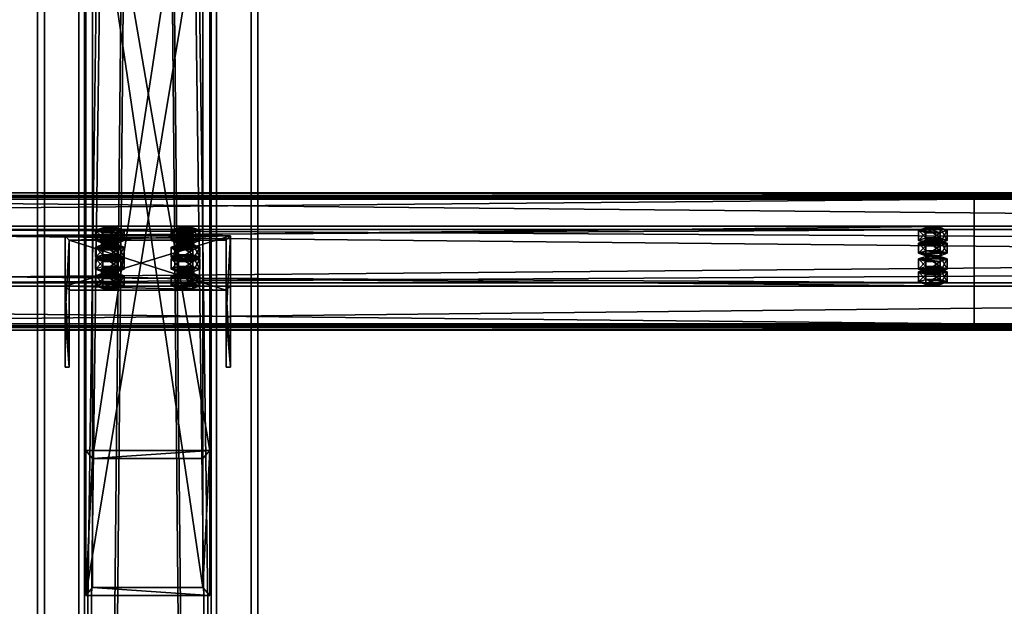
# Model space of a CAD drawing. Header units: millimetres. Extents: x -333 to 67333, y -930 to 39730.
# Tile 763 of 1056: x 11007 to 11722, y 22024 to 22449. Entities that reach past the tile are written whole.
import ezdxf

# ---------------------------------------------------------------- set-up
doc = ezdxf.new("R2010")
doc.units = ezdxf.units.MM
for name, color, linetype in [('13', 7, 'Continuous'), ('4', 7, 'Continuous'), ('5', 7, 'Continuous'), ('6', 7, 'Continuous'), ('7', 7, 'Continuous'), ('95', 7, 'Continuous')]:
    doc.layers.add(name, color=color, linetype=linetype)

msp = doc.modelspace()

# ---------------------------------------------------------------- meshes
at = {"layer": '13', "color": 30}
mesh = msp.add_polyface(dxfattribs=at)
corners = [(4899.99, 22226.99, 6954.91), (4899.99, 22299.38, 6939.52), (11699.99, 22299.38, 6939.52), (11699.99, 22226.99, 6954.91), (4899.99, 22258.21, 6745.85), (11699.99, 22258.21, 6745.85), (4899.99, 22318.86, 6732.96), (11699.99, 22318.86, 6732.96), (4899.99, 22321.56, 6745.68), (11699.99, 22321.56, 6745.68), (4899.99, 22323.51, 6745.26), (11699.99, 22323.51, 6745.26), (4899.99, 22320.4, 6730.59), (11699.99, 22320.4, 6730.59), (4899.99, 22255.84, 6744.31), (11699.99, 22255.84, 6744.31), (4899.99, 22297, 6937.98), (11699.99, 22297, 6937.98), (4899.99, 22228.53, 6952.54), (11699.99, 22228.53, 6952.54), (4899.99, 22225.83, 6939.82), (11699.99, 22225.83, 6939.82), (4899.99, 22223.87, 6940.24), (11699.99, 22223.87, 6940.24)]
mesh.append_faces([[corners[k] for k in face] for face in [(0, 2, 3, 3), (1, 5, 2, 2), (4, 7, 5, 5), (6, 9, 7, 7), (8, 11, 9, 9), (10, 13, 11, 11), (12, 15, 13, 13), (14, 17, 15, 15), (16, 19, 17, 17), (18, 21, 19, 19), (20, 23, 21, 21), (22, 3, 23, 23), (20, 0, 22, 22), (8, 12, 10, 10), (3, 21, 23, 23), (11, 7, 9, 9)]], dxfattribs={"vtx0": -1, "color": 30})
mesh.append_faces([[corners[k] for k in face] for face in [(1, 16, 4, 4), (16, 0, 18, 18), (18, 0, 20, 20), (12, 6, 14, 14), (14, 4, 16, 16), (21, 3, 19, 19), (2, 19, 3, 3), (19, 2, 17, 17), (17, 2, 15, 15), (13, 7, 11, 11)]], dxfattribs={"vtx0": -1, "vtx1": -1, "color": 30})
mesh.append_faces([[corners[k] for k in face] for face in [(16, 1, 0, 0), (12, 8, 6, 6), (14, 6, 4, 4), (15, 2, 5, 5), (5, 13, 15, 15), (13, 5, 7, 7)]], dxfattribs={"vtx0": -1, "vtx2": -1, "vtx3": -1, "color": 30})
mesh.append_faces([[corners[k] for k in face] for face in [(0, 1, 2, 2), (1, 4, 5, 5), (4, 6, 7, 7), (6, 8, 9, 9), (8, 10, 11, 11), (10, 12, 13, 13), (12, 14, 15, 15), (14, 16, 17, 17), (16, 18, 19, 19), (18, 20, 21, 21), (20, 22, 23, 23), (22, 0, 3, 3)]], dxfattribs={"vtx2": -1, "vtx3": -1, "color": 30})
mesh = msp.add_polyface(dxfattribs=at)
corners = [(10499.99, 22226.99, 6954.91), (10499.99, 22299.38, 6939.52), (17299.99, 22299.38, 6939.52), (17299.99, 22226.99, 6954.91), (10499.99, 22258.21, 6745.85), (17299.99, 22258.21, 6745.85), (10499.99, 22318.86, 6732.96), (17299.99, 22318.86, 6732.96), (10499.99, 22321.56, 6745.68), (17299.99, 22321.56, 6745.68), (10499.99, 22323.51, 6745.26), (17299.99, 22323.51, 6745.26), (10499.99, 22320.4, 6730.59), (17299.99, 22320.4, 6730.59), (10499.99, 22255.84, 6744.31), (17299.99, 22255.84, 6744.31), (10499.99, 22297, 6937.98), (17299.99, 22297, 6937.98), (10499.99, 22228.53, 6952.54), (17299.99, 22228.53, 6952.54), (10499.99, 22225.83, 6939.82), (17299.99, 22225.83, 6939.82), (10499.99, 22223.87, 6940.24), (17299.99, 22223.87, 6940.24)]
mesh.append_faces([[corners[k] for k in face] for face in [(0, 2, 3, 3), (1, 5, 2, 2), (4, 7, 5, 5), (6, 9, 7, 7), (8, 11, 9, 9), (10, 13, 11, 11), (12, 15, 13, 13), (14, 17, 15, 15), (16, 19, 17, 17), (18, 21, 19, 19), (20, 23, 21, 21), (22, 3, 23, 23), (20, 0, 22, 22), (8, 12, 10, 10), (3, 21, 23, 23), (11, 7, 9, 9)]], dxfattribs={"vtx0": -1, "color": 30})
mesh.append_faces([[corners[k] for k in face] for face in [(1, 16, 4, 4), (16, 0, 18, 18), (18, 0, 20, 20), (12, 6, 14, 14), (14, 4, 16, 16), (21, 3, 19, 19), (2, 19, 3, 3), (19, 2, 17, 17), (17, 2, 15, 15), (13, 7, 11, 11)]], dxfattribs={"vtx0": -1, "vtx1": -1, "color": 30})
mesh.append_faces([[corners[k] for k in face] for face in [(16, 1, 0, 0), (12, 8, 6, 6), (14, 6, 4, 4), (15, 2, 5, 5), (5, 13, 15, 15), (13, 5, 7, 7)]], dxfattribs={"vtx0": -1, "vtx2": -1, "vtx3": -1, "color": 30})
mesh.append_faces([[corners[k] for k in face] for face in [(0, 1, 2, 2), (1, 4, 5, 5), (4, 6, 7, 7), (6, 8, 9, 9), (8, 10, 11, 11), (10, 12, 13, 13), (12, 14, 15, 15), (14, 16, 17, 17), (16, 18, 19, 19), (18, 20, 21, 21), (20, 22, 23, 23), (22, 0, 3, 3)]], dxfattribs={"vtx2": -1, "vtx3": -1, "color": 30})
at = {"layer": '4', "color": 171}
mesh = msp.add_polyface(dxfattribs=at)
corners = [(11055, 22031.39, 6628.51), (11145, 22031.39, 6628.51), (11145, 22574.55, 5227.71), (11055, 22574.55, 5227.71), (11055, 22136.59, 6606.15), (11055, 22658.46, 5260.25), (11145, 22136.59, 6606.15), (11145, 22658.46, 5260.25), (11140, 22579.21, 5229.52), (11060, 22579.21, 5229.52), (11060, 22653.8, 5258.44), (11140, 22653.8, 5258.44), (11060, 22130.75, 6607.39), (11140, 22130.75, 6607.39), (11060, 22037.24, 6627.26), (11140, 22037.24, 6627.26)]
mesh.append_faces([[corners[k] for k in face] for face in [(0, 2, 3, 3), (4, 3, 5, 5), (6, 5, 7, 7), (1, 7, 2, 2), (12, 11, 10, 10), (14, 10, 9, 9), (15, 9, 8, 8), (13, 8, 11, 11)]], dxfattribs={"vtx0": -1, "color": 171})
mesh.append_faces([[corners[k] for k in face] for face in [(2, 8, 3, 3), (8, 7, 11, 11), (11, 7, 10, 10), (3, 9, 5, 5), (9, 3, 8, 8), (5, 10, 7, 7), (4, 12, 0, 0), (12, 6, 13, 13), (13, 6, 15, 15), (0, 14, 1, 1), (14, 0, 12, 12), (1, 15, 6, 6)]], dxfattribs={"vtx0": -1, "vtx1": -1, "color": 171})
mesh.append_faces([[corners[k] for k in face] for face in [(8, 2, 7, 7), (5, 9, 10, 10), (12, 4, 6, 6), (1, 14, 15, 15)]], dxfattribs={"vtx0": -1, "vtx2": -1, "vtx3": -1, "color": 171})
mesh.append_faces([[corners[k] for k in face] for face in [(0, 1, 2, 2), (4, 0, 3, 3), (6, 4, 5, 5), (1, 6, 7, 7), (12, 13, 11, 11), (14, 12, 10, 10), (15, 14, 9, 9), (13, 15, 8, 8)]], dxfattribs={"vtx2": -1, "vtx3": -1, "color": 171})
at = {"layer": '5', "color": 131}
mesh = msp.add_polyface(dxfattribs=at)
corners = [(11054, 29385.28, 2984), (11146, 29385.28, 2984), (11146, 19415.31, 2984), (11054, 19415.31, 2984), (11146, 29385.28, 3076), (11146, 19415.31, 3076), (11054, 29385.28, 3076), (11054, 19415.31, 3076), (11050, 29385.28, 2980), (11050, 29385.28, 3080), (11050, 19415.31, 3080), (11050, 19415.31, 2980), (11150, 29385.28, 3080), (11150, 19415.31, 3080), (11150, 29385.28, 2980), (11150, 19415.31, 2980)]
mesh.append_faces([[corners[k] for k in face] for face in [(0, 2, 3, 3), (1, 5, 2, 2), (4, 7, 5, 5), (6, 3, 7, 7), (8, 10, 11, 11), (9, 13, 10, 10), (12, 15, 13, 13), (14, 11, 15, 15)]], dxfattribs={"vtx0": -1, "color": 131})
mesh.append_faces([[corners[k] for k in face] for face in [(9, 6, 12, 12), (6, 8, 0, 0), (0, 8, 1, 1), (12, 4, 14, 14), (4, 12, 6, 6), (14, 1, 8, 8), (11, 3, 15, 15), (3, 10, 7, 7), (7, 10, 5, 5), (15, 2, 13, 13), (2, 15, 3, 3), (13, 5, 10, 10)]], dxfattribs={"vtx0": -1, "vtx1": -1, "color": 131})
mesh.append_faces([[corners[k] for k in face] for face in [(6, 9, 8, 8), (14, 4, 1, 1), (3, 11, 10, 10), (13, 2, 5, 5)]], dxfattribs={"vtx0": -1, "vtx2": -1, "vtx3": -1, "color": 131})
mesh.append_faces([[corners[k] for k in face] for face in [(0, 1, 2, 2), (1, 4, 5, 5), (4, 6, 7, 7), (6, 0, 3, 3), (8, 9, 10, 10), (9, 12, 13, 13), (12, 14, 15, 15), (14, 8, 11, 11)]], dxfattribs={"vtx2": -1, "vtx3": -1, "color": 131})
at = {"layer": '6', "color": 2}
mesh = msp.add_polyface(dxfattribs=at)
corners = [(11020, 19420.14, 7183.53), (11180, 19420.14, 7183.53), (11180, 30845.34, 4755.1), (11020, 30845.34, 4755.1), (11020, 19420.14, 7347.1), (11020, 30878.6, 4911.61), (11180, 19420.14, 7347.1), (11180, 30878.6, 4911.61), (11175, 30846.38, 4759.99), (11025, 30846.38, 4759.99), (11025, 30877.56, 4906.72), (11175, 30877.56, 4906.72), (11025, 19420.14, 7341.99), (11175, 19420.14, 7341.99), (11025, 19420.14, 7188.64), (11175, 19420.14, 7188.64)]
mesh.append_faces([[corners[k] for k in face] for face in [(0, 2, 3, 3), (4, 3, 5, 5), (6, 5, 7, 7), (1, 7, 2, 2), (12, 11, 10, 10), (14, 10, 9, 9), (15, 9, 8, 8), (13, 8, 11, 11)]], dxfattribs={"vtx0": -1, "color": 2})
mesh.append_faces([[corners[k] for k in face] for face in [(2, 8, 3, 3), (8, 7, 11, 11), (11, 7, 10, 10), (3, 9, 5, 5), (9, 3, 8, 8), (5, 10, 7, 7), (4, 12, 0, 0), (12, 6, 13, 13), (13, 6, 15, 15), (0, 14, 1, 1), (14, 0, 12, 12), (1, 15, 6, 6)]], dxfattribs={"vtx0": -1, "vtx1": -1, "color": 2})
mesh.append_faces([[corners[k] for k in face] for face in [(8, 2, 7, 7), (5, 9, 10, 10), (12, 4, 6, 6), (1, 14, 15, 15)]], dxfattribs={"vtx0": -1, "vtx2": -1, "vtx3": -1, "color": 2})
mesh.append_faces([[corners[k] for k in face] for face in [(0, 1, 2, 2), (4, 0, 3, 3), (6, 4, 5, 5), (1, 6, 7, 7), (12, 13, 11, 11), (14, 12, 10, 10), (15, 14, 9, 9), (13, 15, 8, 8)]], dxfattribs={"vtx2": -1, "vtx3": -1, "color": 2})
at = {"layer": '7', "color": 6}
mesh = msp.add_polyface(dxfattribs=at)
corners = [(11159.99, 22292.22, 6915.49), (11039.99, 22292.22, 6915.49), (11039.99, 22255.84, 6744.31), (11159.99, 22255.84, 6744.31), (11039.99, 22233.53, 6927.96), (11039.99, 22197.15, 6756.78), (11042.99, 22233.53, 6927.96), (11042.99, 22197.15, 6756.78), (11042.99, 22289.29, 6916.11), (11042.99, 22252.9, 6744.93), (11156.99, 22289.29, 6916.11), (11156.99, 22252.9, 6744.93), (11156.99, 22233.53, 6927.96), (11156.99, 22197.15, 6756.78), (11159.99, 22233.53, 6927.96), (11159.99, 22197.15, 6756.78)]
mesh.append_faces([[corners[k] for k in face] for face in [(0, 2, 3, 3), (1, 5, 2, 2), (4, 7, 5, 5), (6, 9, 7, 7), (8, 11, 9, 9), (10, 13, 11, 11), (12, 15, 13, 13), (14, 3, 15, 15), (12, 0, 14, 14), (7, 2, 5, 5)]], dxfattribs={"vtx0": -1, "color": 6})
mesh.append_faces([[corners[k] for k in face] for face in [(1, 8, 4, 4), (8, 0, 10, 10), (10, 0, 12, 12), (3, 11, 15, 15), (11, 2, 9, 9), (9, 2, 7, 7)]], dxfattribs={"vtx0": -1, "vtx1": -1, "color": 6})
mesh.append_faces([[corners[k] for k in face] for face in [(8, 1, 0, 0), (11, 3, 2, 2)]], dxfattribs={"vtx0": -1, "vtx2": -1, "vtx3": -1, "color": 6})
mesh.append_faces([[corners[k] for k in face] for face in [(6, 4, 8, 8), (13, 15, 11, 11)]], dxfattribs={"vtx1": -1, "color": 6})
mesh.append_faces([[corners[k] for k in face] for face in [(0, 1, 2, 2), (1, 4, 5, 5), (4, 6, 7, 7), (6, 8, 9, 9), (8, 10, 11, 11), (10, 12, 13, 13), (12, 14, 15, 15), (14, 0, 3, 3)]], dxfattribs={"vtx2": -1, "vtx3": -1, "color": 6})
at = {"layer": '95', "color": 20}
mesh = msp.add_polyface(dxfattribs=at)
corners = [(11078.49, 22288.98, 6890.62), (11077.69, 22288.36, 6887.68), (11077.69, 22283.47, 6888.72), (11067.29, 22288.36, 6887.68), (11066.49, 22288.98, 6890.62), (11066.49, 22284.09, 6891.66), (11067.29, 22289.6, 6893.55), (11067.29, 22284.71, 6894.59), (11069.49, 22290.06, 6895.7), (11069.49, 22285.17, 6896.74), (11072.49, 22290.23, 6896.49), (11072.49, 22285.34, 6897.53), (11075.49, 22290.06, 6895.7), (11075.49, 22285.17, 6896.74), (11077.69, 22289.6, 6893.55), (11077.69, 22284.71, 6894.59), (11078.49, 22284.09, 6891.66), (11075.49, 22287.9, 6885.53), (11069.49, 22287.9, 6885.53), (11072.49, 22287.73, 6884.75), (11082.88, 22296.32, 6889.06), (11077.69, 22294.45, 6880.25), (11077.69, 22287.11, 6881.81), (11082.88, 22288.98, 6890.62), (11067.29, 22294.45, 6880.25), (11067.29, 22287.11, 6881.81), (11062.1, 22296.32, 6889.06), (11062.1, 22288.98, 6890.62), (11067.29, 22298.19, 6897.86), (11067.29, 22290.85, 6899.42), (11077.69, 22298.19, 6897.86), (11077.69, 22290.85, 6899.42)]
mesh.append_faces([[corners[k] for k in face] for face in [(6, 9, 7, 7), (8, 11, 9, 9), (10, 13, 11, 11), (12, 15, 13, 13), (17, 18, 19, 19), (10, 14, 12, 12), (20, 22, 23, 23), (21, 25, 22, 22), (24, 27, 25, 25), (26, 29, 27, 27), (28, 31, 29, 29), (30, 23, 31, 31), (21, 26, 24, 24), (28, 20, 30, 30), (23, 29, 31, 31), (27, 22, 25, 25)]], dxfattribs={"vtx0": -1, "color": 20})
mesh.append_faces([[corners[k] for k in face] for face in [(18, 17, 3, 3), (3, 1, 4, 4), (4, 1, 6, 6), (6, 0, 8, 8), (8, 14, 10, 10), (26, 20, 28, 28), (29, 23, 27, 27)]], dxfattribs={"vtx0": -1, "vtx1": -1, "color": 20})
mesh.append_faces([[corners[k] for k in face] for face in [(3, 17, 1, 1), (6, 1, 0, 0), (8, 0, 14, 14), (26, 21, 20, 20), (27, 23, 22, 22)]], dxfattribs={"vtx0": -1, "vtx2": -1, "vtx3": -1, "color": 20})
mesh.append_faces([[corners[k] for k in face] for face in [(0, 1, 2, 2), (3, 4, 5, 5), (4, 6, 7, 7), (6, 8, 9, 9), (8, 10, 11, 11), (10, 12, 13, 13), (12, 14, 15, 15), (14, 0, 16, 16), (20, 21, 22, 22), (21, 24, 25, 25), (24, 26, 27, 27), (26, 28, 29, 29), (28, 30, 31, 31), (30, 20, 23, 23)]], dxfattribs={"vtx2": -1, "vtx3": -1, "color": 20})
mesh = msp.add_polyface(dxfattribs=at)
corners = [(11133.49, 22288.98, 6890.62), (11132.69, 22288.36, 6887.68), (11132.69, 22283.47, 6888.72), (11122.29, 22288.36, 6887.68), (11121.49, 22288.98, 6890.62), (11121.49, 22284.09, 6891.66), (11122.29, 22289.6, 6893.55), (11122.29, 22284.71, 6894.59), (11124.49, 22290.06, 6895.7), (11124.49, 22285.17, 6896.74), (11127.49, 22290.23, 6896.49), (11127.49, 22285.34, 6897.53), (11130.49, 22290.06, 6895.7), (11130.49, 22285.17, 6896.74), (11132.69, 22289.6, 6893.55), (11132.69, 22284.71, 6894.59), (11133.49, 22284.09, 6891.66), (11127.49, 22287.73, 6884.75), (11124.49, 22287.9, 6885.53), (11130.49, 22287.9, 6885.53), (11137.88, 22296.32, 6889.06), (11132.69, 22294.45, 6880.25), (11132.69, 22287.11, 6881.81), (11137.88, 22288.98, 6890.62), (11122.29, 22294.45, 6880.25), (11122.29, 22287.11, 6881.81), (11117.1, 22296.32, 6889.06), (11117.1, 22288.98, 6890.62), (11122.29, 22298.19, 6897.86), (11122.29, 22290.85, 6899.42), (11132.69, 22298.19, 6897.86), (11132.69, 22290.85, 6899.42)]
mesh.append_faces([[corners[k] for k in face] for face in [(6, 9, 7, 7), (8, 11, 9, 9), (10, 13, 11, 11), (12, 15, 13, 13), (17, 3, 18, 18), (10, 14, 12, 12), (20, 22, 23, 23), (21, 25, 22, 22), (24, 27, 25, 25), (26, 29, 27, 27), (28, 31, 29, 29), (30, 23, 31, 31), (21, 26, 24, 24), (28, 20, 30, 30), (23, 29, 31, 31), (27, 22, 25, 25)]], dxfattribs={"vtx0": -1, "color": 20})
mesh.append_faces([[corners[k] for k in face] for face in [(3, 19, 4, 4), (4, 0, 6, 6), (6, 0, 8, 8), (8, 14, 10, 10), (26, 20, 28, 28), (29, 23, 27, 27)]], dxfattribs={"vtx0": -1, "vtx1": -1, "color": 20})
mesh.append_faces([[corners[k] for k in face] for face in [(3, 17, 19, 19), (4, 19, 1, 1), (4, 1, 0, 0), (8, 0, 14, 14), (26, 21, 20, 20), (27, 23, 22, 22)]], dxfattribs={"vtx0": -1, "vtx2": -1, "vtx3": -1, "color": 20})
mesh.append_faces([[corners[k] for k in face] for face in [(0, 1, 2, 2), (3, 4, 5, 5), (4, 6, 7, 7), (6, 8, 9, 9), (8, 10, 11, 11), (10, 12, 13, 13), (12, 14, 15, 15), (14, 0, 16, 16), (20, 21, 22, 22), (21, 24, 25, 25), (24, 26, 27, 27), (26, 28, 29, 29), (28, 30, 31, 31), (30, 20, 23, 23)]], dxfattribs={"vtx2": -1, "vtx3": -1, "color": 20})
mesh = msp.add_polyface(dxfattribs=at)
corners = [(11675.99, 22288.98, 6890.62), (11675.19, 22288.36, 6887.68), (11675.19, 22286.4, 6888.1), (11675.99, 22287.02, 6891.03), (11672.99, 22287.9, 6885.53), (11672.99, 22285.94, 6885.95), (11669.99, 22287.73, 6884.75), (11669.99, 22285.78, 6885.16), (11666.99, 22287.9, 6885.53), (11666.99, 22285.94, 6885.95), (11664.79, 22288.36, 6887.68), (11664.79, 22286.4, 6888.1), (11663.99, 22288.98, 6890.62), (11663.99, 22287.02, 6891.03), (11664.79, 22289.6, 6893.55), (11664.79, 22287.65, 6893.97), (11666.99, 22290.06, 6895.7), (11666.99, 22288.1, 6896.12), (11669.99, 22290.23, 6896.49), (11669.99, 22288.27, 6896.9), (11672.99, 22290.06, 6895.7), (11672.99, 22288.1, 6896.12), (11675.19, 22289.6, 6893.55), (11675.19, 22287.65, 6893.97), (11680.38, 22287.02, 6891.03), (11675.19, 22285.15, 6882.23), (11675.19, 22277.82, 6883.79), (11680.38, 22279.69, 6892.59), (11664.79, 22285.15, 6882.23), (11664.79, 22277.82, 6883.79), (11659.6, 22287.02, 6891.03), (11659.6, 22279.69, 6892.59), (11664.79, 22288.9, 6899.84), (11664.79, 22281.56, 6901.4), (11675.19, 22288.9, 6899.84), (11675.19, 22281.56, 6901.4), (11680.38, 22296.32, 6889.06), (11675.19, 22294.45, 6880.25), (11675.19, 22287.11, 6881.81), (11680.38, 22288.98, 6890.62), (11664.79, 22294.45, 6880.25), (11664.79, 22287.11, 6881.81), (11659.6, 22296.32, 6889.06), (11659.6, 22288.98, 6890.62), (11664.79, 22298.19, 6897.86), (11664.79, 22290.85, 6899.42), (11675.19, 22298.19, 6897.86), (11675.19, 22290.85, 6899.42), (11675.99, 22268.19, 6792.8), (11675.19, 22267.57, 6789.87), (11675.19, 22265.61, 6790.28), (11675.99, 22266.23, 6793.22), (11672.99, 22267.11, 6787.72), (11672.99, 22265.15, 6788.14), (11669.99, 22266.94, 6786.93), (11669.99, 22264.99, 6787.35), (11666.99, 22267.11, 6787.72), (11666.99, 22265.15, 6788.14), (11664.79, 22267.57, 6789.87), (11664.79, 22265.61, 6790.28), (11663.99, 22268.19, 6792.8), (11663.99, 22266.23, 6793.22), (11664.79, 22268.81, 6795.74), (11664.79, 22266.86, 6796.15), (11666.99, 22269.27, 6797.89), (11666.99, 22267.31, 6798.3), (11669.99, 22269.44, 6798.67), (11669.99, 22267.48, 6799.09), (11672.99, 22269.27, 6797.89), (11672.99, 22267.31, 6798.3), (11675.19, 22268.81, 6795.74), (11675.19, 22266.86, 6796.15), (11680.38, 22266.23, 6793.22), (11675.19, 22264.36, 6784.41), (11675.19, 22257.03, 6785.97), (11680.38, 22258.9, 6794.78), (11664.79, 22264.36, 6784.41), (11664.79, 22257.03, 6785.97), (11659.6, 22266.23, 6793.22), (11659.6, 22258.9, 6794.78), (11664.79, 22268.1, 6802.02), (11664.79, 22260.77, 6803.58), (11675.19, 22268.1, 6802.02), (11675.19, 22260.77, 6803.58), (11680.38, 22275.53, 6791.24), (11675.19, 22273.65, 6782.44), (11675.19, 22266.32, 6784), (11680.38, 22268.19, 6792.8), (11664.79, 22273.65, 6782.44), (11664.79, 22266.32, 6784), (11659.6, 22275.53, 6791.24), (11659.6, 22268.19, 6792.8), (11664.79, 22277.4, 6800.05), (11664.79, 22270.06, 6801.61), (11675.19, 22277.4, 6800.05), (11675.19, 22270.06, 6801.61)]
mesh.append_faces([[corners[k] for k in face] for face in [(0, 2, 3, 3), (1, 5, 2, 2), (4, 7, 5, 5), (6, 9, 7, 7), (8, 11, 9, 9), (10, 13, 11, 11), (12, 15, 13, 13), (14, 17, 15, 15), (16, 19, 17, 17), (18, 21, 19, 19), (20, 23, 21, 21), (22, 3, 23, 23), (6, 10, 8, 8), (18, 22, 20, 20), (23, 19, 21, 21), (11, 7, 9, 9), (24, 26, 27, 27), (25, 29, 26, 26), (28, 31, 29, 29), (30, 33, 31, 31), (32, 35, 33, 33), (34, 27, 35, 35), (25, 30, 28, 28), (32, 24, 34, 34), (27, 33, 35, 35), (31, 26, 29, 29), (36, 38, 39, 39), (37, 41, 38, 38), (40, 43, 41, 41), (42, 45, 43, 43), (44, 47, 45, 45), (46, 39, 47, 47), (37, 42, 40, 40), (44, 36, 46, 46), (39, 45, 47, 47), (43, 38, 41, 41), (48, 50, 51, 51), (49, 53, 50, 50), (52, 55, 53, 53), (54, 57, 55, 55), (56, 59, 57, 57), (58, 61, 59, 59), (60, 63, 61, 61), (62, 65, 63, 63), (64, 67, 65, 65), (66, 69, 67, 67), (68, 71, 69, 69), (70, 51, 71, 71), (52, 56, 54, 54), (64, 68, 66, 66), (71, 67, 69, 69), (59, 55, 57, 57), (72, 74, 75, 75), (73, 77, 74, 74), (76, 79, 77, 77), (78, 81, 79, 79), (80, 83, 81, 81), (82, 75, 83, 83), (73, 78, 76, 76), (80, 72, 82, 82), (75, 81, 83, 83), (79, 74, 77, 77), (84, 86, 87, 87), (85, 89, 86, 86), (88, 91, 89, 89), (90, 93, 91, 91), (92, 95, 93, 93), (94, 87, 95, 95), (85, 90, 88, 88), (92, 84, 94, 94), (87, 93, 95, 95), (91, 86, 89, 89)]], dxfattribs={"vtx0": -1, "color": 20})
mesh.append_faces([[corners[k] for k in face] for face in [(10, 4, 12, 12), (12, 1, 14, 14), (14, 22, 16, 16), (16, 22, 18, 18), (19, 23, 17, 17), (17, 3, 15, 15), (15, 2, 13, 13), (13, 5, 11, 11), (30, 24, 32, 32), (33, 27, 31, 31), (42, 37, 44, 44), (45, 38, 43, 43), (56, 52, 58, 58), (58, 49, 60, 60), (60, 49, 62, 62), (62, 48, 64, 64), (67, 71, 65, 65), (65, 51, 63, 63), (63, 50, 61, 61), (61, 53, 59, 59), (78, 72, 80, 80), (81, 74, 79, 79), (90, 84, 92, 92), (93, 87, 91, 91)]], dxfattribs={"vtx0": -1, "vtx1": -1, "color": 20})
mesh.append_faces([[corners[k] for k in face] for face in [(10, 6, 4, 4), (12, 4, 1, 1), (14, 1, 0, 0), (14, 0, 22, 22), (17, 23, 3, 3), (15, 3, 2, 2), (13, 2, 5, 5), (11, 5, 7, 7), (30, 25, 24, 24), (31, 27, 26, 26), (44, 37, 36, 36), (45, 39, 38, 38), (58, 52, 49, 49), (62, 49, 48, 48), (64, 48, 70, 70), (64, 70, 68, 68), (65, 71, 51, 51), (63, 51, 50, 50), (61, 50, 53, 53), (59, 53, 55, 55), (78, 73, 72, 72), (81, 75, 74, 74), (90, 85, 84, 84), (91, 87, 86, 86)]], dxfattribs={"vtx0": -1, "vtx2": -1, "vtx3": -1, "color": 20})
mesh.append_faces([[corners[k] for k in face] for face in [(0, 1, 2, 2), (1, 4, 5, 5), (4, 6, 7, 7), (6, 8, 9, 9), (8, 10, 11, 11), (10, 12, 13, 13), (12, 14, 15, 15), (14, 16, 17, 17), (16, 18, 19, 19), (18, 20, 21, 21), (20, 22, 23, 23), (22, 0, 3, 3), (24, 25, 26, 26), (25, 28, 29, 29), (28, 30, 31, 31), (30, 32, 33, 33), (32, 34, 35, 35), (34, 24, 27, 27), (36, 37, 38, 38), (37, 40, 41, 41), (40, 42, 43, 43), (42, 44, 45, 45), (44, 46, 47, 47), (46, 36, 39, 39), (48, 49, 50, 50), (49, 52, 53, 53), (52, 54, 55, 55), (54, 56, 57, 57), (56, 58, 59, 59), (58, 60, 61, 61), (60, 62, 63, 63), (62, 64, 65, 65), (64, 66, 67, 67), (66, 68, 69, 69), (68, 70, 71, 71), (70, 48, 51, 51), (72, 73, 74, 74), (73, 76, 77, 77), (76, 78, 79, 79), (78, 80, 81, 81), (80, 82, 83, 83), (82, 72, 75, 75), (84, 85, 86, 86), (85, 88, 89, 89), (88, 90, 91, 91), (90, 92, 93, 93), (92, 94, 95, 95), (94, 84, 87, 87)]], dxfattribs={"vtx2": -1, "vtx3": -1, "color": 20})
mesh = msp.add_polyface(dxfattribs=at)
corners = [(11078.49, 22288.98, 6890.62), (11077.69, 22283.47, 6888.72), (11078.49, 22284.09, 6891.66), (11077.69, 22288.36, 6887.68), (11075.49, 22287.9, 6885.53), (11075.49, 22283.01, 6886.57), (11072.49, 22287.73, 6884.75), (11072.49, 22282.84, 6885.79), (11069.49, 22287.9, 6885.53), (11069.49, 22283.01, 6886.57), (11067.29, 22288.36, 6887.68), (11067.29, 22283.47, 6888.72), (11066.49, 22284.09, 6891.66), (11066.49, 22288.98, 6890.62), (11067.29, 22284.71, 6894.59), (11077.69, 22289.6, 6893.55), (11077.69, 22284.71, 6894.59), (11072.49, 22285.34, 6897.53), (11075.49, 22285.17, 6896.74), (11069.49, 22285.17, 6896.74), (11082.88, 22284.09, 6891.66), (11077.69, 22282.22, 6882.85), (11077.69, 22274.88, 6884.41), (11082.88, 22276.75, 6893.22), (11067.29, 22282.22, 6882.85), (11067.29, 22274.88, 6884.41), (11062.1, 22284.09, 6891.66), (11062.1, 22276.75, 6893.22), (11067.29, 22285.96, 6900.46), (11067.29, 22278.62, 6902.02), (11077.69, 22285.96, 6900.46), (11077.69, 22278.62, 6902.02), (11062.1, 22275.53, 6791.24), (11082.88, 22275.53, 6791.24), (11067.29, 22277.4, 6800.05), (11077.69, 22277.4, 6800.05)]
mesh.append_faces([[corners[k] for k in face] for face in [(0, 1, 2, 2), (3, 5, 1, 1), (4, 7, 5, 5), (6, 9, 7, 7), (8, 11, 9, 9), (10, 12, 11, 11), (13, 14, 12, 12), (15, 2, 16, 16), (16, 17, 18, 18), (11, 7, 9, 9), (20, 22, 23, 23), (21, 25, 22, 22), (24, 27, 25, 25), (26, 29, 27, 27), (28, 31, 29, 29), (30, 23, 31, 31), (21, 26, 24, 24), (28, 20, 30, 30), (23, 29, 31, 31), (34, 33, 35, 35)]], dxfattribs={"vtx0": -1, "color": 20})
mesh.append_faces([[corners[k] for k in face] for face in [(17, 16, 19, 19), (19, 2, 14, 14), (14, 1, 12, 12), (12, 5, 11, 11), (26, 20, 28, 28), (29, 23, 27, 27), (32, 33, 34, 34)]], dxfattribs={"vtx0": -1, "vtx1": -1, "color": 20})
mesh.append_faces([[corners[k] for k in face] for face in [(19, 16, 2, 2), (14, 2, 1, 1), (12, 1, 5, 5), (11, 5, 7, 7), (26, 21, 20, 20)]], dxfattribs={"vtx0": -1, "vtx2": -1, "vtx3": -1, "color": 20})
mesh.append_faces([[corners[k] for k in face] for face in [(3, 4, 5, 5), (4, 6, 7, 7), (6, 8, 9, 9), (8, 10, 11, 11), (20, 21, 22, 22), (21, 24, 25, 25), (24, 26, 27, 27), (26, 28, 29, 29), (28, 30, 31, 31), (30, 20, 23, 23)]], dxfattribs={"vtx2": -1, "vtx3": -1, "color": 20})
mesh = msp.add_polyface(dxfattribs=at)
corners = [(11133.49, 22288.98, 6890.62), (11132.69, 22283.47, 6888.72), (11133.49, 22284.09, 6891.66), (11132.69, 22288.36, 6887.68), (11130.49, 22287.9, 6885.53), (11130.49, 22283.01, 6886.57), (11127.49, 22287.73, 6884.75), (11127.49, 22282.84, 6885.79), (11124.49, 22287.9, 6885.53), (11124.49, 22283.01, 6886.57), (11122.29, 22288.36, 6887.68), (11122.29, 22283.47, 6888.72), (11121.49, 22284.09, 6891.66), (11121.49, 22288.98, 6890.62), (11122.29, 22284.71, 6894.59), (11132.69, 22289.6, 6893.55), (11132.69, 22284.71, 6894.59), (11127.49, 22285.34, 6897.53), (11130.49, 22285.17, 6896.74), (11124.49, 22285.17, 6896.74), (11137.88, 22284.09, 6891.66), (11132.69, 22282.22, 6882.85), (11132.69, 22274.88, 6884.41), (11137.88, 22276.75, 6893.22), (11122.29, 22282.22, 6882.85), (11122.29, 22274.88, 6884.41), (11117.1, 22284.09, 6891.66), (11117.1, 22276.75, 6893.22), (11122.29, 22285.96, 6900.46), (11122.29, 22278.62, 6902.02), (11132.69, 22285.96, 6900.46), (11132.69, 22278.62, 6902.02), (11117.1, 22275.53, 6791.24), (11137.88, 22275.53, 6791.24), (11122.29, 22277.4, 6800.05), (11132.69, 22277.4, 6800.05)]
mesh.append_faces([[corners[k] for k in face] for face in [(0, 1, 2, 2), (3, 5, 1, 1), (4, 7, 5, 5), (6, 9, 7, 7), (8, 11, 9, 9), (10, 12, 11, 11), (13, 14, 12, 12), (15, 2, 16, 16), (16, 17, 18, 18), (9, 5, 7, 7), (20, 22, 23, 23), (21, 25, 22, 22), (24, 27, 25, 25), (26, 29, 27, 27), (28, 31, 29, 29), (30, 23, 31, 31), (21, 26, 24, 24), (28, 20, 30, 30), (23, 29, 31, 31), (34, 33, 35, 35)]], dxfattribs={"vtx0": -1, "color": 20})
mesh.append_faces([[corners[k] for k in face] for face in [(17, 16, 19, 19), (19, 2, 14, 14), (14, 1, 12, 12), (12, 5, 11, 11), (11, 5, 9, 9), (26, 20, 28, 28), (29, 22, 27, 27), (32, 33, 34, 34)]], dxfattribs={"vtx0": -1, "vtx1": -1, "color": 20})
mesh.append_faces([[corners[k] for k in face] for face in [(19, 16, 2, 2), (14, 2, 1, 1), (12, 1, 5, 5), (26, 21, 20, 20)]], dxfattribs={"vtx0": -1, "vtx2": -1, "vtx3": -1, "color": 20})
mesh.append_faces([[corners[k] for k in face] for face in [(3, 4, 5, 5), (4, 6, 7, 7), (6, 8, 9, 9), (8, 10, 11, 11), (20, 21, 22, 22), (21, 24, 25, 25), (24, 26, 27, 27), (26, 28, 29, 29), (28, 30, 31, 31), (30, 20, 23, 23)]], dxfattribs={"vtx2": -1, "vtx3": -1, "color": 20})
mesh = msp.add_polyface(dxfattribs=at)
corners = [(11062.1, 22276.75, 6893.22), (11082.88, 22276.75, 6893.22), (11077.69, 22274.88, 6884.41), (11067.29, 22274.88, 6884.41), (11078.49, 22268.19, 6792.8), (11077.69, 22267.57, 6789.87), (11077.69, 22262.68, 6790.91), (11067.29, 22267.57, 6789.87), (11066.49, 22268.19, 6792.8), (11066.49, 22263.3, 6793.84), (11067.29, 22268.81, 6795.74), (11067.29, 22263.92, 6796.78), (11069.49, 22269.27, 6797.89), (11069.49, 22264.38, 6798.92), (11072.49, 22269.44, 6798.67), (11072.49, 22264.55, 6799.71), (11075.49, 22269.27, 6797.89), (11075.49, 22264.38, 6798.92), (11077.69, 22268.81, 6795.74), (11077.69, 22263.92, 6796.78), (11078.49, 22263.3, 6793.84), (11075.49, 22267.11, 6787.72), (11069.49, 22267.11, 6787.72), (11072.49, 22266.94, 6786.93), (11082.88, 22275.53, 6791.24), (11077.69, 22273.65, 6782.44), (11077.69, 22266.32, 6784), (11082.88, 22268.19, 6792.8), (11067.29, 22273.65, 6782.44), (11067.29, 22266.32, 6784), (11062.1, 22275.53, 6791.24), (11062.1, 22268.19, 6792.8), (11067.29, 22277.4, 6800.05), (11067.29, 22270.06, 6801.61), (11077.69, 22277.4, 6800.05), (11077.69, 22270.06, 6801.61)]
mesh.append_faces([[corners[k] for k in face] for face in [(0, 2, 3, 3), (10, 13, 11, 11), (12, 15, 13, 13), (14, 17, 15, 15), (16, 19, 17, 17), (21, 22, 23, 23), (14, 18, 16, 16), (24, 26, 27, 27), (25, 29, 26, 26), (28, 31, 29, 29), (30, 33, 31, 31), (32, 35, 33, 33), (34, 27, 35, 35), (25, 30, 28, 28), (27, 33, 35, 35), (31, 26, 29, 29)]], dxfattribs={"vtx0": -1, "color": 20})
mesh.append_faces([[corners[k] for k in face] for face in [(22, 21, 7, 7), (7, 5, 8, 8), (8, 4, 10, 10), (10, 18, 12, 12), (12, 18, 14, 14), (33, 26, 31, 31)]], dxfattribs={"vtx0": -1, "vtx1": -1, "color": 20})
mesh.append_faces([[corners[k] for k in face] for face in [(0, 1, 2, 2), (7, 21, 5, 5), (8, 5, 4, 4), (10, 4, 18, 18), (30, 25, 24, 24), (33, 27, 26, 26)]], dxfattribs={"vtx0": -1, "vtx2": -1, "vtx3": -1, "color": 20})
mesh.append_faces([[corners[k] for k in face] for face in [(4, 5, 6, 6), (7, 8, 9, 9), (8, 10, 11, 11), (10, 12, 13, 13), (12, 14, 15, 15), (14, 16, 17, 17), (16, 18, 19, 19), (18, 4, 20, 20), (24, 25, 26, 26), (25, 28, 29, 29), (28, 30, 31, 31), (30, 32, 33, 33), (32, 34, 35, 35), (34, 24, 27, 27)]], dxfattribs={"vtx2": -1, "vtx3": -1, "color": 20})
mesh = msp.add_polyface(dxfattribs=at)
corners = [(11122.29, 22278.62, 6902.02), (11137.88, 22276.75, 6893.22), (11132.69, 22274.88, 6884.41), (11117.1, 22276.75, 6893.22), (11122.29, 22274.88, 6884.41), (11133.49, 22268.19, 6792.8), (11132.69, 22267.57, 6789.87), (11132.69, 22262.68, 6790.91), (11122.29, 22267.57, 6789.87), (11121.49, 22268.19, 6792.8), (11121.49, 22263.3, 6793.84), (11122.29, 22268.81, 6795.74), (11122.29, 22263.92, 6796.78), (11124.49, 22269.27, 6797.89), (11124.49, 22264.38, 6798.92), (11127.49, 22269.44, 6798.67), (11127.49, 22264.55, 6799.71), (11130.49, 22269.27, 6797.89), (11130.49, 22264.38, 6798.92), (11132.69, 22268.81, 6795.74), (11132.69, 22263.92, 6796.78), (11133.49, 22263.3, 6793.84), (11130.49, 22267.11, 6787.72), (11124.49, 22267.11, 6787.72), (11127.49, 22266.94, 6786.93), (11137.88, 22275.53, 6791.24), (11132.69, 22273.65, 6782.44), (11132.69, 22266.32, 6784), (11137.88, 22268.19, 6792.8), (11122.29, 22273.65, 6782.44), (11122.29, 22266.32, 6784), (11117.1, 22275.53, 6791.24), (11117.1, 22268.19, 6792.8), (11122.29, 22277.4, 6800.05), (11122.29, 22270.06, 6801.61), (11132.69, 22277.4, 6800.05), (11132.69, 22270.06, 6801.61)]
mesh.append_faces([[corners[k] for k in face] for face in [(3, 2, 4, 4), (11, 14, 12, 12), (13, 16, 14, 14), (15, 18, 16, 16), (17, 20, 18, 18), (22, 23, 24, 24), (15, 19, 17, 17), (25, 27, 28, 28), (26, 30, 27, 27), (29, 32, 30, 30), (31, 34, 32, 32), (33, 36, 34, 34), (35, 28, 36, 36), (26, 31, 29, 29), (28, 34, 36, 36), (32, 27, 30, 30)]], dxfattribs={"vtx0": -1, "color": 20})
mesh.append_faces([[corners[k] for k in face] for face in [(23, 22, 8, 8), (8, 22, 9, 9), (9, 6, 11, 11), (11, 5, 13, 13), (13, 19, 15, 15), (34, 27, 32, 32)]], dxfattribs={"vtx0": -1, "vtx1": -1, "color": 20})
mesh.append_faces([[corners[k] for k in face] for face in [(0, 1, 2, 2), (9, 22, 6, 6), (11, 6, 5, 5), (13, 5, 19, 19), (31, 26, 25, 25), (34, 28, 27, 27)]], dxfattribs={"vtx0": -1, "vtx2": -1, "vtx3": -1, "color": 20})
mesh.append_faces([[corners[k] for k in face] for face in [(5, 6, 7, 7), (8, 9, 10, 10), (9, 11, 12, 12), (11, 13, 14, 14), (13, 15, 16, 16), (15, 17, 18, 18), (17, 19, 20, 20), (19, 5, 21, 21), (25, 26, 27, 27), (26, 29, 30, 30), (29, 31, 32, 32), (31, 33, 34, 34), (33, 35, 36, 36), (35, 25, 28, 28)]], dxfattribs={"vtx2": -1, "vtx3": -1, "color": 20})
mesh = msp.add_polyface(dxfattribs=at)
corners = [(11078.49, 22268.19, 6792.8), (11077.69, 22262.68, 6790.91), (11078.49, 22263.3, 6793.84), (11077.69, 22267.57, 6789.87), (11075.49, 22267.11, 6787.72), (11075.49, 22262.22, 6788.76), (11072.49, 22266.94, 6786.93), (11072.49, 22262.05, 6787.97), (11069.49, 22267.11, 6787.72), (11069.49, 22262.22, 6788.76), (11067.29, 22267.57, 6789.87), (11067.29, 22262.68, 6790.91), (11066.49, 22263.3, 6793.84), (11066.49, 22268.19, 6792.8), (11067.29, 22263.92, 6796.78), (11077.69, 22268.81, 6795.74), (11077.69, 22263.92, 6796.78), (11072.49, 22264.55, 6799.71), (11075.49, 22264.38, 6798.92), (11069.49, 22264.38, 6798.92), (11082.88, 22263.3, 6793.84), (11077.69, 22261.43, 6785.04), (11077.69, 22254.09, 6786.6), (11082.88, 22255.96, 6795.4), (11067.29, 22261.43, 6785.04), (11067.29, 22254.09, 6786.6), (11062.1, 22263.3, 6793.84), (11062.1, 22255.96, 6795.4), (11067.29, 22265.17, 6802.65), (11067.29, 22257.83, 6804.2), (11077.69, 22265.17, 6802.65), (11077.69, 22257.83, 6804.2)]
mesh.append_faces([[corners[k] for k in face] for face in [(0, 1, 2, 2), (3, 5, 1, 1), (4, 7, 5, 5), (6, 9, 7, 7), (8, 11, 9, 9), (10, 12, 11, 11), (13, 14, 12, 12), (15, 2, 16, 16), (16, 17, 18, 18), (9, 5, 7, 7), (20, 22, 23, 23), (21, 25, 22, 22), (24, 27, 25, 25), (26, 29, 27, 27), (28, 31, 29, 29), (30, 23, 31, 31), (21, 26, 24, 24), (28, 20, 30, 30), (23, 29, 31, 31), (27, 22, 25, 25)]], dxfattribs={"vtx0": -1, "color": 20})
mesh.append_faces([[corners[k] for k in face] for face in [(17, 16, 19, 19), (19, 2, 14, 14), (14, 1, 12, 12), (12, 5, 11, 11), (11, 5, 9, 9), (26, 20, 28, 28), (29, 22, 27, 27)]], dxfattribs={"vtx0": -1, "vtx1": -1, "color": 20})
mesh.append_faces([[corners[k] for k in face] for face in [(19, 16, 2, 2), (14, 2, 1, 1), (12, 1, 5, 5), (26, 21, 20, 20), (29, 23, 22, 22)]], dxfattribs={"vtx0": -1, "vtx2": -1, "vtx3": -1, "color": 20})
mesh.append_faces([[corners[k] for k in face] for face in [(3, 4, 5, 5), (4, 6, 7, 7), (6, 8, 9, 9), (8, 10, 11, 11), (20, 21, 22, 22), (21, 24, 25, 25), (24, 26, 27, 27), (26, 28, 29, 29), (28, 30, 31, 31), (30, 20, 23, 23)]], dxfattribs={"vtx2": -1, "vtx3": -1, "color": 20})
mesh = msp.add_polyface(dxfattribs=at)
corners = [(11133.49, 22268.19, 6792.8), (11132.69, 22262.68, 6790.91), (11133.49, 22263.3, 6793.84), (11132.69, 22267.57, 6789.87), (11130.49, 22267.11, 6787.72), (11130.49, 22262.22, 6788.76), (11127.49, 22266.94, 6786.93), (11127.49, 22262.05, 6787.97), (11124.49, 22267.11, 6787.72), (11124.49, 22262.22, 6788.76), (11122.29, 22267.57, 6789.87), (11122.29, 22262.68, 6790.91), (11121.49, 22263.3, 6793.84), (11121.49, 22268.19, 6792.8), (11122.29, 22263.92, 6796.78), (11132.69, 22268.81, 6795.74), (11132.69, 22263.92, 6796.78), (11127.49, 22264.55, 6799.71), (11130.49, 22264.38, 6798.92), (11124.49, 22264.38, 6798.92), (11137.88, 22263.3, 6793.84), (11132.69, 22261.43, 6785.04), (11132.69, 22254.09, 6786.6), (11137.88, 22255.96, 6795.4), (11122.29, 22261.43, 6785.04), (11122.29, 22254.09, 6786.6), (11117.1, 22263.3, 6793.84), (11117.1, 22255.96, 6795.4), (11122.29, 22265.17, 6802.65), (11122.29, 22257.83, 6804.2), (11132.69, 22265.17, 6802.65), (11132.69, 22257.83, 6804.2)]
mesh.append_faces([[corners[k] for k in face] for face in [(0, 1, 2, 2), (3, 5, 1, 1), (4, 7, 5, 5), (6, 9, 7, 7), (8, 11, 9, 9), (10, 12, 11, 11), (13, 14, 12, 12), (15, 2, 16, 16), (16, 17, 18, 18), (11, 7, 9, 9), (20, 22, 23, 23), (21, 25, 22, 22), (24, 27, 25, 25), (26, 29, 27, 27), (28, 31, 29, 29), (30, 23, 31, 31), (21, 26, 24, 24), (28, 20, 30, 30), (23, 29, 31, 31), (27, 22, 25, 25)]], dxfattribs={"vtx0": -1, "color": 20})
mesh.append_faces([[corners[k] for k in face] for face in [(17, 16, 19, 19), (19, 2, 14, 14), (14, 1, 12, 12), (12, 5, 11, 11), (26, 20, 28, 28), (29, 23, 27, 27)]], dxfattribs={"vtx0": -1, "vtx1": -1, "color": 20})
mesh.append_faces([[corners[k] for k in face] for face in [(19, 16, 2, 2), (14, 2, 1, 1), (12, 1, 5, 5), (11, 5, 7, 7), (26, 21, 20, 20), (27, 23, 22, 22)]], dxfattribs={"vtx0": -1, "vtx2": -1, "vtx3": -1, "color": 20})
mesh.append_faces([[corners[k] for k in face] for face in [(3, 4, 5, 5), (4, 6, 7, 7), (6, 8, 9, 9), (8, 10, 11, 11), (20, 21, 22, 22), (21, 24, 25, 25), (24, 26, 27, 27), (26, 28, 29, 29), (28, 30, 31, 31), (30, 20, 23, 23)]], dxfattribs={"vtx2": -1, "vtx3": -1, "color": 20})

doc.saveas('drawing.dxf')
